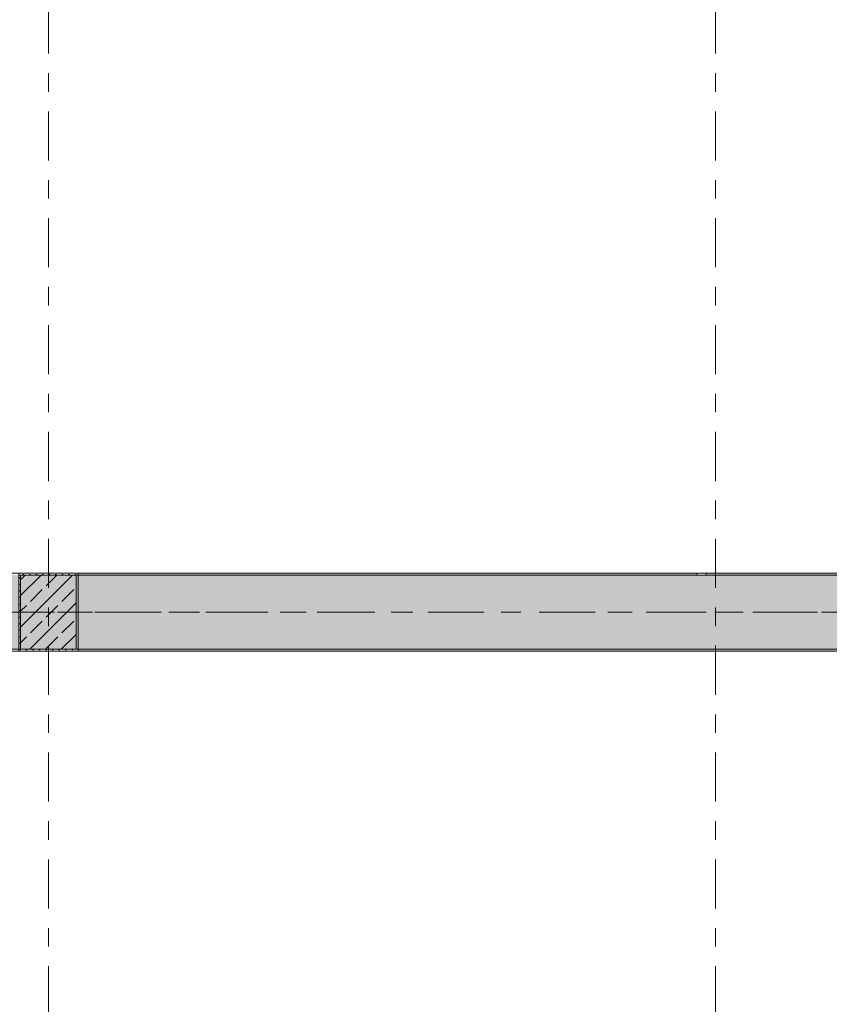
# Model space of a CAD drawing. Header units: metres. Extents: x -3.6 to 84.5, y -11 to 16.8.
# Tile 638 of 656: x 54.4 to 58.7, y 6.2 to 11.5. Entities that reach past the tile are written whole.
import ezdxf

# ---------------------------------------------------------------- set-up
doc = ezdxf.new("R2010")
doc.units = ezdxf.units.M
doc.header["$MEASUREMENT"] = 0
doc.linetypes.add('Achse', pattern=[0.2, 0.1, -0.05, 0, -0.05])
doc.linetypes.add('Strichlinie doppelt', pattern=[0.546806, 0.264583, -0.105833, 0.070556, -0.105833])
for name, color, linetype in [('451 - Universal.Achsen Raster', 7, 'Continuous'), ('607 - Struktur.Stütze', 7, 'Continuous'), ('608 - Struktur.Träger', 7, 'Continuous')]:
    doc.layers.add(name, color=color, linetype=linetype)
pattern_1 = [(45, (0, 0), (-0.08485281, 0.08485281), []), (45, (-0.04243, 0.04243), (-0.08485281, 0.08485281), [0.09, -0.03])]
pattern_2 = [(45, (0, 0), (-0.01767767, 0.01767767), [0, -0.025])]

msp = doc.modelspace()

# ---------------------------------------------------------------- hatches: boundary and pattern name
at = {"layer": '607 - Struktur.Stütze', "linetype": 'Continuous', "lineweight": 0, "true_color": 0x000000}
h = msp.add_hatch(dxfattribs=at)
h.set_pattern_fill('Gips_0001', color=18, style=0, pattern_type=2)
h.set_pattern_definition(pattern_2)
h.paths.add_polyline_path([(54.37, 8.51), (54.37, 8.09), (54.69, 8.09), (54.69, 8.51)])
h.paths.add_polyline_path([(54.38, 8.1), (54.38, 8.5), (54.68, 8.5), (54.68, 8.1)], flags=0)
h = msp.add_hatch(dxfattribs=at)
h.set_pattern_fill('Beton__Stahlbeton_0001', color=18, style=0, pattern_type=2)
h.set_pattern_definition(pattern_1)
h.paths.add_polyline_path([(54.38, 8.1), (54.68, 8.1), (54.68, 8.5), (54.38, 8.5)])
at = {"layer": '608 - Struktur.Träger', "linetype": 'Continuous', "lineweight": 0, "true_color": 0x000000}
h = msp.add_hatch(dxfattribs=at)
h.set_pattern_fill('Beton__Stahlbeton_0001', color=18, style=0, pattern_type=2)
h.set_pattern_definition(pattern_1)
h.paths.add_polyline_path([(0.69, 8.5), (0.38, 8.5), (0.38, 8.1), (0.69, 8.1), (7.57, 8.1), (7.89, 8.1), (11.17, 8.1), (11.49, 8.1), (14.77, 8.1), (15.09, 8.1), (18.37, 8.1), (18.69, 8.1), (25.57, 8.1), (25.89, 8.1), (32.77, 8.1), (33.09, 8.1), (39.97, 8.1), (40.29, 8.1), (47.17, 8.1), (47.49, 8.1), (50.77, 8.1), (51.09, 8.1), (54.37, 8.1), (54.69, 8.1), (61.57, 8.1), (61.88, 8.1), (61.88, 8.5), (61.57, 8.5), (58.08, 8.5), (58.03, 8.5), (54.69, 8.5), (54.37, 8.5), (51.09, 8.5), (50.77, 8.5), (47.49, 8.5), (47.17, 8.5), (43.8, 8.5), (43.65, 8.5), (40.29, 8.5), (39.97, 8.5), (36.59, 8.5), (36.4575, 8.5), (33.09, 8.5), (32.77, 8.5), (29.3875, 8.5), (29.255, 8.5), (25.89, 8.5), (25.57, 8.5), (22.25, 8.5), (22.03, 8.5), (18.69, 8.5), (18.37, 8.5), (15.09, 8.5), (14.77, 8.5), (11.49, 8.5), (11.17, 8.5), (7.89, 8.5), (7.57, 8.5)])
h = msp.add_hatch(dxfattribs=at)
h.set_pattern_fill('Gips_0001', color=18, style=0, pattern_type=2)
h.set_pattern_definition(pattern_2)
h.paths.add_polyline_path([(58.03, 8.51), (54.69, 8.51), (54.69, 8.5), (58.03, 8.5)])
h = msp.add_hatch(dxfattribs=at)
h.set_pattern_fill('Gips_0001', color=18, style=0, pattern_type=2)
h.set_pattern_definition(pattern_2)
h.paths.add_polyline_path([(58.08, 8.51), (58.08, 8.5), (61.57, 8.5), (61.57, 8.51)])
h = msp.add_hatch(dxfattribs=at)
h.set_pattern_fill('Gips_0001', color=18, style=0, pattern_type=2)
h.set_pattern_definition(pattern_2)
h.paths.add_polyline_path([(61.57, 8.1), (54.69, 8.1), (54.69, 8.09), (61.57, 8.09)])

# ---------------------------------------------------------------- linework, layer by layer
at = {"layer": '451 - Universal.Achsen Raster', "color": 160, "linetype": 'Strichlinie doppelt', "lineweight": 9, "true_color": 0x3232ff}
for p, q in [((54.53, -10.585), (54.53, 16.355)), ((58.13, -10.585), (58.13, 16.355)), ((64.935, 8.3), (-3.175, 8.3))]:
    msp.add_line(p, q, dxfattribs=at)
at = {"layer": '607 - Struktur.Stütze', "color": 7, "linetype": 'Continuous', "lineweight": 5, "flags": 128}
msp.add_lwpolyline([(54.37, 8.51), (54.37, 8.09), (54.69, 8.09), (54.69, 8.51)], close=True, dxfattribs=at)
at = {"layer": '607 - Struktur.Stütze', "color": 7, "linetype": 'Continuous', "lineweight": 13, "flags": 128}
msp.add_lwpolyline([(54.38, 8.1), (54.68, 8.1), (54.68, 8.5), (54.38, 8.5)], close=True, dxfattribs=at)
at = {"layer": '608 - Struktur.Träger', "color": 7, "linetype": 'Continuous', "lineweight": 13}
for p, q in [((0.38, 8.51), (61.88, 8.51)), ((54.69, 8.5), (54.37, 8.5)), ((58.03, 8.5), (54.69, 8.5)), ((58.08, 8.5), (58.03, 8.5)), ((61.57, 8.5), (58.08, 8.5)), ((0.38, 8.09), (61.88, 8.09))]:
    msp.add_line(p, q, dxfattribs=at)
at = {"layer": '608 - Struktur.Träger', "color": 7, "linetype": 'Continuous', "lineweight": 5}
for p, q in [((54.69, 8.51), (54.69, 8.5)), ((58.03, 8.51), (54.69, 8.51)), ((58.03, 8.51), (58.03, 8.5)), ((58.08, 8.51), (58.08, 8.5)), ((61.57, 8.51), (58.08, 8.51)), ((54.69, 8.1), (54.69, 8.09)), ((61.57, 8.09), (54.69, 8.09))]:
    msp.add_line(p, q, dxfattribs=at)
at = {"layer": '608 - Struktur.Träger', "color": 7, "linetype": 'Achse', "lineweight": 9}
msp.add_line((0.38, 8.3), (61.88, 8.3), dxfattribs=at)
at = {"layer": '608 - Struktur.Träger', "color": 7, "linetype": 'Continuous', "lineweight": 13, "flags": 128}
msp.add_lwpolyline([(61.88, 8.1), (61.57, 8.1), (54.69, 8.1), (54.37, 8.1), (51.09, 8.1), (50.77, 8.1), (47.49, 8.1), (47.17, 8.1), (40.29, 8.1), (39.97, 8.1), (33.09, 8.1), (32.77, 8.1), (25.89, 8.1), (25.57, 8.1), (18.69, 8.1), (18.37, 8.1), (15.09, 8.1), (14.77, 8.1), (11.49, 8.1), (11.17, 8.1), (7.89, 8.1), (7.57, 8.1), (0.69, 8.1), (0.38, 8.1)], dxfattribs=at)

doc.saveas('drawing.dxf')
